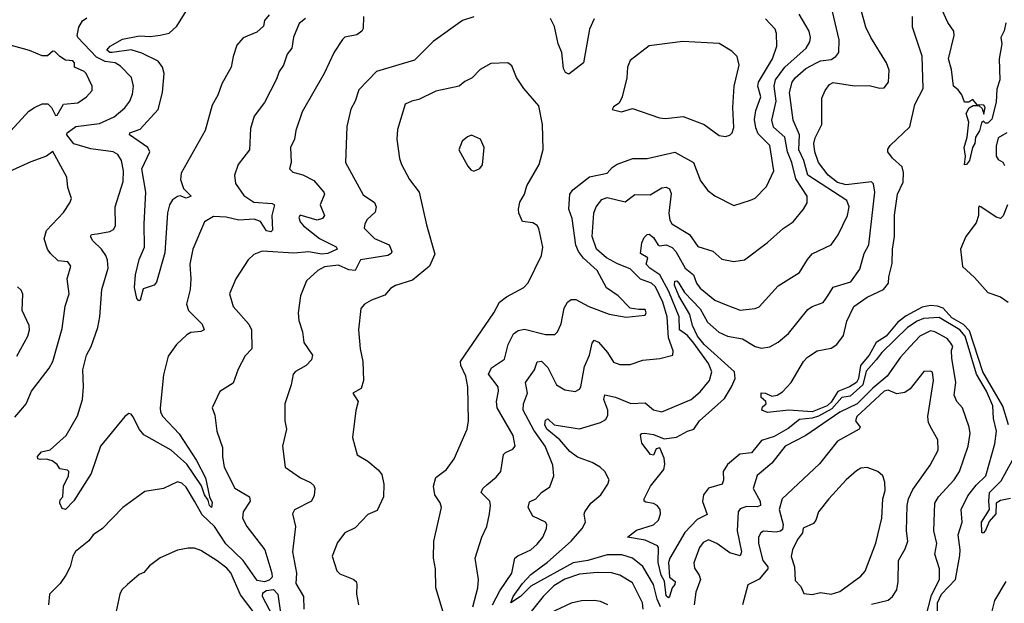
# Model space of a CAD drawing. Extents: x 1552033 to 1694788, y 811965 to 917215.
# Tile 356 of 632: x 1628228 to 1632883, y 893312 to 896070. Entities that reach past the tile are written whole.
import ezdxf

# ---------------------------------------------------------------- set-up
doc = ezdxf.new("R2010")
doc.units = 0

msp = doc.modelspace()

# ---------------------------------------------------------------- linework, layer by layer
at = {"layer": '0CON20XD'}
for points in [[(1629407, 896093), (1629386, 896065), (1629380.4, 896039.6), (1629348.7, 896011.3), (1629285, 895983.1), (1629255, 895949.4), (1629237.1, 895895), (1629228.9, 895845), (1629184, 895766), (1629165, 895713.1), (1629138.6, 895665), (1629104.7, 895545.3), (1628992.2, 895345), (1628988.5, 895315), (1629002.3, 895272.3), (1629039.2, 895235), (1629015, 895226.9), (1628986.6, 895236.6), (1628975, 895233.8), (1628951.3, 895218.7), (1628937.1, 895195), (1628926.6, 895156.6), (1628915, 894967.5), (1628875, 894830), (1628863.8, 894815), (1628811.4, 894798.6), (1628797.8, 894745), (1628791.7, 894741.7), (1628781.9, 894751.9), (1628770.6, 894805), (1628776.5, 894863.5), (1628793.3, 894936.8), (1628818.5, 894995), (1628816.6, 895105), (1628824.7, 895255.3), (1628805.5, 895365), (1628843.6, 895445), (1628833.8, 895465), (1628746.7, 895525), (1628749.2, 895535), (1628797.6, 895552.4), (1628882.7, 895645), (1628902.8, 895725), (1628911.5, 895815), (1628903.5, 895845), (1628883, 895873), (1628805, 895911.6), (1628755, 895927.3), (1628664.8, 895914.8), (1628654.2, 895915), (1628641.1, 895925), (1628656.5, 895945), (1628715, 895976.9), (1628795, 895994), (1628845, 895989.6), (1628893, 895997), (1628935, 896005.4), (1628970.6, 896039.4), (1629030.9, 896135)], [(1630463, 893305), (1630498.4, 893371.6), (1630555.3, 893455), (1630570, 893525), (1630583, 893537), (1630644.6, 893565.4), (1630675, 893591.9), (1630701.9, 893625), (1630719.4, 893665), (1630720, 893685), (1630714, 893695), (1630655, 893723.1), (1630631.8, 893765), (1630638.5, 893791.5), (1630668, 893805), (1630694.6, 893835.4), (1630735, 893862.5), (1630753.6, 893915), (1630749.2, 893965), (1630713.3, 894055), (1630659.7, 894129.7), (1630608.4, 894225), (1630610.7, 894255), (1630628.9, 894305), (1630618.9, 894355), (1630661.6, 894415), (1630675, 894453.1), (1630695, 894455.4), (1630725, 894425.5), (1630766.4, 894345), (1630805, 894320), (1630855, 894313.3), (1630875, 894324.2), (1630880.9, 894335), (1630898.6, 894431.4), (1630921.6, 894485), (1630935, 894541.2), (1630945, 894555.8), (1630965, 894545.6), (1631006.8, 894496.8), (1631035, 894451.9), (1631065, 894440), (1631115, 894440.5), (1631175, 894461.1), (1631255, 894468.6), (1631315.7, 894485), (1631318.2, 894505), (1631296, 894566), (1631288.9, 894665), (1631268.3, 894735), (1631235, 894806.8), (1631215, 894824), (1631164, 894844), (1631115, 894891.8), (1631055, 894915.3), (1631002.3, 894945), (1630954.7, 894985), (1630934.8, 895045), (1630942, 895155), (1630953, 895185), (1630979.8, 895220.2), (1631005, 895229), (1631090.8, 895209.2), (1631136.7, 895243.2), (1631208.7, 895241.3), (1631265, 895274.4), (1631285, 895278.1), (1631300, 895270), (1631308.1, 895248.1), (1631297.4, 895155), (1631302, 895122), (1631311.1, 895105), (1631394.4, 895055), (1631435, 894998), (1631505, 894975.6), (1631547.6, 894937.6), (1631605, 894927.5), (1631655, 894934.5), (1631763.1, 895016.9), (1631837.4, 895082.6), (1631885.7, 895115), (1631934.4, 895175), (1631950.6, 895205), (1631950.9, 895235), (1631897.4, 895317.4), (1631879.2, 895395), (1631858.4, 895445), (1631846.4, 895515), (1631792.3, 895562.3), (1631784.3, 895595), (1631804.8, 895685), (1631795.2, 895755), (1631802.3, 895785), (1631845, 895844.8), (1631946.8, 895935), (1631963.9, 895965), (1631966.8, 895985), (1631960.9, 896015), (1631913.8, 896095)], [(1632567.1, 893267.1), (1632567.9, 893315), (1632585.7, 893355), (1632652.6, 893425), (1632672.6, 893537.4), (1632674.5, 893565), (1632665.1, 893634.9), (1632683.6, 893695), (1632679.7, 893755), (1632710.8, 893819.2), (1632750.2, 893869.8), (1632796.2, 893915), (1632838.4, 894065), (1632846.6, 894125), (1632831.6, 894185), (1632829, 894245), (1632799, 894315), (1632752.1, 894395), (1632698.5, 894575), (1632672.6, 894605), (1632575, 894662.9), (1632502.1, 894657.9), (1632470.8, 894645), (1632425, 894614.8), (1632305, 894496.5), (1632277.7, 894462.3), (1632230.7, 894409.3), (1632214.6, 894345), (1632155, 894291.3), (1632115, 894284.6), (1632068.3, 894231.7), (1632005, 894197), (1631975, 894186.8), (1631915, 894181.2), (1631861.4, 894138.6), (1631795, 894100.2), (1631735, 894082), (1631687.5, 894022.5), (1631633, 894017), (1631575, 893967.9), (1631553.8, 893935), (1631555.9, 893894.1), (1631549.1, 893875), (1631485, 893855.4), (1631461.5, 893825), (1631456.4, 893793.6), (1631478.7, 893731.3), (1631431.3, 893708.7), (1631373.3, 893646.7), (1631301.8, 893525), (1631295.3, 893504.7), (1631300.8, 893435), (1631327.4, 893415), (1631325, 893400.9), (1631312.7, 893385), (1631300.4, 893345), (1631295, 893338.5), (1631285, 893346.7), (1631276.4, 893416.4), (1631260.6, 893445), (1631247.3, 893505), (1631248.9, 893575), (1631244.2, 893584.2), (1631185, 893610.8), (1631102.5, 893625), (1631145, 893657.1), (1631225, 893682.9), (1631249.2, 893705), (1631258.6, 893735), (1631255.7, 893755), (1631242, 893775), (1631225, 893784.3), (1631189.3, 893789.3), (1631181.4, 893795), (1631180.6, 893805), (1631210, 893865), (1631272.9, 893945), (1631278.9, 893968.9), (1631275, 893998), (1631255, 894047.1), (1631237.5, 894042.5), (1631225, 894012), (1631210, 894015), (1631169.3, 894069.3), (1631163.6, 894106.4), (1631170, 894115), (1631184.5, 894115.5), (1631225, 894109.1), (1631275, 894090), (1631333.4, 894096.6), (1631385, 894125.4), (1631415, 894134.7), (1631442.5, 894175), (1631528.7, 894251.3), (1631561, 894279), (1631594.3, 894335), (1631610.9, 894375), (1631608, 894405), (1631465, 894534.5), (1631432.4, 894575), (1631408.5, 894625), (1631397.1, 894677.1), (1631343.9, 894765), (1631324.6, 894815), (1631325, 894834.2), (1631335, 894835.3), (1631344.7, 894825), (1631370.6, 894780.6), (1631445, 894703.1), (1631480, 894640), (1631533.1, 894593.1), (1631574.8, 894574.8), (1631645, 894561.4), (1631705, 894526.1), (1631735, 894517.3), (1631775, 894523.6), (1631815, 894546.5), (1631862.7, 894587.3), (1631955, 894700), (1631975, 894714.5), (1632026.6, 894733.4), (1632048.8, 894765), (1632075, 894805.5), (1632158.4, 894831.6), (1632199.6, 894890.4), (1632220.9, 894965), (1632243.6, 895006.4), (1632271.4, 895255), (1632264.6, 895294.6), (1632255, 895303.3), (1632135, 895289.3), (1632095, 895300.2), (1632050.2, 895335), (1632005, 895395.5), (1631987.6, 895445), (1631983.6, 895485), (1631989.1, 895510.9), (1632021.1, 895575), (1632021.2, 895698.8), (1632035.7, 895735), (1632057.4, 895762.6), (1632075, 895772.7), (1632175, 895757.2), (1632245, 895759.1), (1632295, 895745.5), (1632315, 895746.9), (1632335.4, 895774.6), (1632338.5, 895831.5), (1632326.5, 895866.5), (1632251.9, 895985), (1632228.2, 896035), (1632206.9, 896115)], [(1631265, 894217.3), (1631403.1, 894275), (1631445, 894310.8), (1631489.5, 894365), (1631500.7, 894405), (1631485, 894444.5), (1631415, 894541.2), (1631385, 894577.1), (1631347.9, 894605), (1631345.4, 894665), (1631297.8, 894785), (1631255, 894864.8), (1631207.8, 894895), (1631190.5, 894915), (1631198.1, 894945), (1631163.5, 894965), (1631170, 895015), (1631180.2, 895039.8), (1631194.7, 895055.3), (1631205, 895056.1), (1631225, 895040.9), (1631247.5, 895005), (1631255, 895001.1), (1631285, 895005.5), (1631312.7, 894992.7), (1631329.8, 894975), (1631375, 894895.9), (1631414.2, 894864.2), (1631428.4, 894825), (1631445, 894801.5), (1631514.2, 894745), (1631568, 894722), (1631635, 894697.8), (1631705, 894704.4), (1631725, 894713.1), (1631815, 894812.9), (1631915.4, 894874.6), (1631952.8, 894937.2), (1631975, 894962.9), (1632064.6, 895005.4), (1632097.1, 895052.9), (1632142.5, 895145), (1632150, 895185), (1632138.2, 895215), (1631955.2, 895335), (1631935.7, 895405), (1631912.4, 895455), (1631915.8, 895525), (1631884.7, 895595), (1631867.8, 895725), (1631881.1, 895775), (1631895, 895794.1), (1631945, 895838.6), (1631996.2, 895865), (1632015, 895875.7), (1632065, 895881.5), (1632087.1, 895895), (1632101.1, 895915), (1632102, 895975), (1632065.2, 896135.2)], [(1632890, 896055), (1632882.3, 896017.7), (1632866.2, 895985), (1632872, 895955), (1632859.2, 895885), (1632862, 895785), (1632848.3, 895741.7), (1632845, 895680), (1632825, 895600), (1632805, 895580), (1632795, 895580), (1632785, 895590), (1632775, 895582.5), (1632766, 895545), (1632747.5, 895515), (1632743.8, 895485), (1632732.5, 895465), (1632718.5, 895405), (1632705, 895386), (1632695, 895384.2), (1632699.5, 895425), (1632693.2, 895465), (1632707.8, 895515), (1632716.1, 895586.1), (1632703.6, 895626.4), (1632716.7, 895653.3), (1632736.2, 895663.8), (1632753.9, 895663.9), (1632765, 895662.5), (1632779.3, 895649.3), (1632787, 895623), (1632792.5, 895655), (1632786.4, 895666.4), (1632755, 895666.7), (1632735, 895692.5), (1632715, 895680), (1632695, 895680), (1632682.5, 895715), (1632665, 895737.5), (1632643.3, 895755), (1632633.3, 895835), (1632618.8, 895885), (1632646.2, 895995), (1632644, 896015), (1632616.6, 896056.6), (1632589.3, 896115)], [(1628485, 893796.9), (1628445, 893755.7), (1628429.7, 893759.7), (1628417.7, 893785), (1628419.6, 893800.4), (1628431.9, 893815), (1628436, 893865), (1628459.2, 893915), (1628461.1, 893935), (1628455, 893941.1), (1628417.8, 893947.8), (1628405, 893967.5), (1628382.5, 893985), (1628355, 893993.1), (1628325, 893991.5), (1628314.4, 893995), (1628313.1, 894005), (1628331.7, 894028.3), (1628372.4, 894037.6), (1628447.8, 894105), (1628501.7, 894198.3), (1628525.3, 894275), (1628530.7, 894335), (1628526.7, 894415), (1628544.7, 894485), (1628566.9, 894525), (1628597.3, 894615), (1628607.5, 894665), (1628616.2, 894795), (1628646.2, 894895), (1628644, 894934), (1628635.3, 894955), (1628614.7, 894985), (1628573.5, 895025), (1628562.5, 895045), (1628567.5, 895055), (1628595, 895058.2), (1628655, 895068.5), (1628671.2, 895078.8), (1628681.2, 895095), (1628680, 895185), (1628717.9, 895305), (1628718.9, 895355), (1628709.1, 895405), (1628691.9, 895431.9), (1628670, 895445), (1628565, 895459.6), (1628485, 895483.8), (1628451.2, 895525), (1628452.5, 895535), (1628494.5, 895565), (1628605, 895578.4), (1628675, 895610.3), (1628726.2, 895653.8), (1628748.8, 895685), (1628762, 895718), (1628766.2, 895755), (1628756.3, 895796.3), (1628705, 895850.3), (1628679.4, 895865), (1628632.3, 895872.3), (1628591.8, 895891.8), (1628502.9, 895985), (1628500, 895995), (1628508.4, 896035), (1628525, 896063.5), (1628545, 896077.9)], [(1629854.5, 896085), (1629851.7, 896028.3), (1629845.6, 896015), (1629822.6, 895997.4), (1629765, 895986.7), (1629753.9, 895976.1), (1629714.6, 895915.4), (1629667.8, 895815), (1629563.1, 895635), (1629534.6, 895545.4), (1629527.8, 895505), (1629508.5, 895465), (1629512.2, 895395), (1629504.2, 895365), (1629519.3, 895349.3), (1629566.7, 895336.7), (1629619.4, 895309.4), (1629666.9, 895255), (1629669.4, 895245), (1629649.4, 895195), (1629669.4, 895145), (1629660.2, 895129.8), (1629635, 895122.2), (1629555, 895145.8), (1629548.8, 895135), (1629554.4, 895115), (1629570.6, 895095), (1629645, 895036.2), (1629725, 894995.6), (1629728.6, 894985), (1629685.8, 894965), (1629655, 894962.1), (1629595, 894972.8), (1629525, 894965.9), (1629375, 894975.6), (1629335, 894960), (1629309.2, 894935), (1629250, 894845), (1629220.6, 894775), (1629236.9, 894715), (1629311.1, 894631.1), (1629323.9, 894603.9), (1629326, 894515), (1629295, 894480.6), (1629261.3, 894418.7), (1629238.3, 894351.7), (1629175, 894313.3), (1629138.8, 894235), (1629151.7, 894201.7), (1629160.5, 894125), (1629187.5, 894047.5), (1629187.1, 894005), (1629195.8, 893955), (1629245, 893855.5), (1629315.5, 893815), (1629317.9, 893795), (1629285.4, 893745), (1629281.5, 893715), (1629302.7, 893675), (1629387.3, 893565), (1629421, 893455), (1629422, 893435), (1629408.4, 893421.6), (1629385, 893413.7), (1629350.5, 893420.5), (1629285.5, 893515), (1629202.9, 893592.9), (1629149.8, 893675), (1629090.8, 893730.9), (1629055.4, 893795.4), (1629015, 893861.1), (1628995, 893879.1), (1628975, 893885.7), (1628907.5, 893855), (1628819.3, 893840.7), (1628715.7, 893764.3), (1628620, 893665), (1628575, 893635.8), (1628555, 893608), (1628492.7, 893557.3), (1628479.6, 893535), (1628467.5, 893485), (1628446.7, 893445), (1628420, 893405), (1628370, 893355), (1628364.4, 893305.6)], [(1629579.1, 896075), (1629548.9, 896051.1), (1629522.8, 895987.2), (1629515.5, 895935), (1629492.6, 895907.4), (1629475.4, 895855), (1629455.5, 895825), (1629442.2, 895787.8), (1629385, 895678), (1629337, 895613), (1629319.4, 895555), (1629314.2, 895455), (1629260.8, 895385), (1629244.4, 895335), (1629248.5, 895295), (1629288.7, 895238.7), (1629335, 895207.4), (1629421.7, 895201.7), (1629432.9, 895195), (1629420, 895145), (1629424.2, 895075), (1629415, 895067.1), (1629395, 895072.7), (1629366.1, 895116.1), (1629336.9, 895126.9), (1629265, 895122.6), (1629205, 895136.8), (1629145, 895139.6), (1629101.9, 895115), (1629047.1, 894985), (1629032.8, 894915), (1629038.2, 894845), (1629034.7, 894795), (1629016.7, 894725), (1629027.1, 894695), (1629091.3, 894631.3), (1629100.4, 894605), (1629084.1, 894595.9), (1629038.2, 894591.8), (1629018.9, 894581.1), (1628970, 894535), (1628930.9, 894479.1), (1628908.3, 894391.7), (1628891.8, 894235), (1628893.9, 894215), (1628905.4, 894195), (1628982.2, 894112.2), (1629065, 893986.9), (1629107, 893905), (1629125.8, 893815.8), (1629138.3, 893788.2), (1629135.6, 893764.4), (1629125, 893774.6), (1629119.2, 893799.2), (1629101.3, 893825), (1629087.8, 893867.8), (1629019.1, 893969.1), (1628945, 894035.4), (1628815, 894107.7), (1628794.1, 894134.1), (1628763.6, 894195), (1628755, 894206.4), (1628745, 894208.2), (1628725, 894195.5), (1628610.5, 894055), (1628565.9, 893925), (1628485, 893796.9)], [(1630375, 896083.5), (1630322, 896065), (1630183.9, 895966.1), (1630095, 895878.5), (1629915.4, 895824.6), (1629832.4, 895737.6), (1629814.5, 895685), (1629793.3, 895646.7), (1629775.5, 895565), (1629768.2, 895395), (1629852.6, 895242.6), (1629905, 895205.6), (1629913.1, 895185), (1629909.2, 895160.8), (1629871.1, 895125), (1629859.6, 895105), (1629857.5, 895085), (1629905, 895036.1), (1629975, 895005.6), (1629987.3, 894975), (1629984.4, 894965), (1629968.8, 894955), (1629840, 894935), (1629815, 894883.8), (1629785, 894887), (1629735, 894910.4), (1629668.7, 894901.3), (1629637.1, 894885), (1629584.6, 894835.4), (1629555.6, 894765), (1629544.3, 894685), (1629548.8, 894648.8), (1629566, 894595), (1629571.4, 894545), (1629612, 894485), (1629607.9, 894462.1), (1629582.5, 894435), (1629532, 894408), (1629521.4, 894395), (1629511.9, 894345), (1629481.9, 894255), (1629482.5, 894175), (1629489.2, 894135), (1629470.8, 894055), (1629484, 893955), (1629555.8, 893905), (1629602.7, 893882.7), (1629618.3, 893868.3), (1629623.1, 893855), (1629620.8, 893820.8), (1629608.1, 893795), (1629526.9, 893753.1), (1629518.6, 893735), (1629531.8, 893675), (1629518.7, 893555), (1629537.8, 893455), (1629534.6, 893405), (1629570.4, 893345), (1629571.5, 893285)], [(1630437.4, 893872.6), (1630481.3, 893908.7), (1630502.3, 893935), (1630515.8, 894015), (1630524.6, 894025.4), (1630559.8, 894040.2), (1630571.1, 894055), (1630562.1, 894105), (1630486.4, 894235), (1630482.3, 894265), (1630492.3, 894315), (1630490.4, 894335), (1630444, 894395), (1630458.2, 894425), (1630520.5, 894465), (1630537.6, 894535), (1630562.8, 894585), (1630585, 894600.5), (1630615, 894607.1), (1630715, 894581.5), (1630758.2, 894581.8), (1630771.1, 894595), (1630787.6, 894632.4), (1630802.7, 894707.3), (1630817.8, 894735), (1630835, 894748.2), (1630857, 894747), (1630919.2, 894715), (1631015, 894678.1), (1631095, 894664), (1631185, 894673.8), (1631190, 894685), (1631185, 894700), (1631155, 894700), (1631115, 894706), (1631057.1, 894765), (1631002.4, 894802.4), (1630959.1, 894885), (1630893.4, 894943.4), (1630870.4, 894975), (1630857.1, 895005), (1630840.6, 895130.6), (1630824.2, 895175), (1630829.4, 895245), (1630842.9, 895265), (1630922.2, 895327.8), (1631005, 895344.4), (1631029.2, 895370.8), (1631053.6, 895386.4), (1631126.7, 895413.3), (1631195, 895413.7), (1631325, 895444), (1631413.2, 895395), (1631447.7, 895307.7), (1631482.4, 895262.4), (1631515, 895237.1), (1631605, 895191.4), (1631683.3, 895216.7), (1631705, 895226), (1631758.6, 895281.4), (1631793.8, 895355), (1631775.2, 895475), (1631720.1, 895530.1), (1631708.1, 895558.1), (1631701.7, 895598.3), (1631708.7, 895641.3), (1631731.6, 895705), (1631718.4, 895755), (1631721.2, 895775), (1631786.7, 895885), (1631807.8, 895945), (1631806.9, 896005), (1631800.5, 896025), (1631755, 896073.6)], [(1630945, 896074.4), (1630921.9, 896025), (1630893.3, 895865), (1630825, 895812.5), (1630809.5, 895819.5), (1630799.1, 895839.1), (1630790.8, 895915), (1630774, 895955), (1630756.7, 896036.7), (1630738.6, 896075)], [(1632903.9, 894155), (1632877.1, 894242.9), (1632781.4, 894405), (1632719, 894599), (1632690, 894630), (1632635, 894661.6), (1632595, 894705.9), (1632566.8, 894716.8), (1632535, 894719.4), (1632495, 894711.6), (1632420.1, 894669.9), (1632380.3, 894639.7), (1632324.4, 894575), (1632277.3, 894545), (1632245, 894485.2), (1632204.1, 894435.9), (1632193.9, 894375), (1632185, 894355.8), (1632152, 894335), (1632096.8, 894313.2), (1632065, 894263.2), (1632045.1, 894245), (1631975, 894216.9), (1631865, 894224.3), (1631763.3, 894213.2), (1631736.9, 894225), (1631739.8, 894240.2), (1631756.9, 894255), (1631755.4, 894265.4), (1631734.4, 894285), (1631733.3, 894306.7), (1631755, 894304.5), (1631785, 894291.1), (1631810, 894295), (1631835, 894311.2), (1631875, 894356), (1631934.2, 894455), (1631952.5, 894475), (1631998.8, 894505), (1632065, 894517.8), (1632092.1, 894535), (1632122.4, 894577.6), (1632139, 894645), (1632172.2, 894715), (1632235, 894757.9), (1632312, 894795), (1632336.4, 894825), (1632337.6, 894855), (1632353.1, 894916.9), (1632354.1, 894985), (1632364.2, 895045), (1632364.5, 895145.5), (1632379.1, 895245), (1632405, 895302), (1632407.4, 895347.4), (1632401.1, 895375), (1632355, 895415.7), (1632332.9, 895445), (1632332.4, 895457.6), (1632344, 895475), (1632436.2, 895563.8), (1632461.1, 895668.9), (1632499, 895745), (1632495, 895896.7), (1632449.5, 896035), (1632448.9, 896085)], [(1628185.7, 895544.3), (1628272.2, 895637.8), (1628298.1, 895655), (1628335, 895671.9), (1628361.6, 895671.6), (1628378.6, 895655), (1628397, 895617), (1628405, 895618.8), (1628435, 895670.8), (1628503.8, 895676.2), (1628544.2, 895705), (1628570.8, 895735), (1628571.4, 895755), (1628542.9, 895815), (1628533.8, 895825), (1628487.5, 895845), (1628488, 895865), (1628478.8, 895875), (1628445, 895878.6), (1628418, 895895), (1628395, 895920), (1628385, 895921.2), (1628360.5, 895899.5), (1628335, 895899.6), (1628275, 895923.3), (1628155, 895956.5)], [(1631565, 895518), (1631585, 895523.3), (1631596, 895535), (1631605, 895560), (1631600.4, 895655), (1631605.5, 895755), (1631630.6, 895855), (1631620.8, 895895), (1631595, 895920.8), (1631535, 895956.4), (1631364.1, 895965.9), (1631205, 895945.7), (1631115, 895876.2), (1631102.5, 895845), (1631098.6, 895795), (1631076.2, 895705), (1631062.5, 895675), (1631035, 895657.5), (1631030, 895645), (1631073.9, 895633.9), (1631125, 895650), (1631253.6, 895606.4), (1631282.1, 895602.1), (1631365, 895612.2), (1631465, 895574.4), (1631535, 895521.9), (1631565, 895518)], [(1630234.5, 893255), (1630196.1, 893385), (1630194.4, 893475), (1630184.2, 893525.8), (1630185.6, 893605), (1630222.7, 893765), (1630216.9, 893786.9), (1630190.6, 893825), (1630185.5, 893865), (1630195, 893906), (1630245.4, 893944.6), (1630282.5, 893995), (1630344.4, 894135), (1630350, 894175), (1630346.8, 894335), (1630337.5, 894385), (1630313.6, 894435), (1630311.8, 894455), (1630470.6, 894685), (1630497.5, 894735), (1630529.8, 894760.2), (1630611.2, 894805), (1630633, 894827), (1630695.8, 894955), (1630701.2, 894995), (1630682.7, 895082.7), (1630675, 895096.7), (1630655, 895110), (1630605.8, 895115.8), (1630588.8, 895155), (1630587.2, 895175), (1630592.4, 895207.6), (1630614.8, 895245), (1630626.1, 895283.9), (1630684.6, 895385), (1630703.6, 895456.4), (1630699.6, 895575), (1630682, 895662), (1630611.1, 895745), (1630576.6, 895796.6), (1630555, 895852), (1630536.7, 895865), (1630455, 895862.5), (1630406, 895835), (1630368, 895795), (1630332.8, 895777.2), (1630306.7, 895755), (1630195, 895731.5), (1630115, 895691.9), (1630082.5, 895685), (1630050.3, 895669.7), (1630015, 895550), (1630011.8, 895505), (1630023.8, 895413.8), (1630033.1, 895385), (1630071.5, 895315), (1630117.3, 895255), (1630150.9, 895100.9), (1630191.4, 894961.4), (1630165.4, 894904.6), (1630085, 894838.6), (1630005, 894814.3), (1629981.1, 894798.9), (1629955, 894767.8), (1629891.2, 894745), (1629858.8, 894725), (1629840.8, 894705), (1629830.6, 894605), (1629838.5, 894515), (1629850.9, 894455), (1629853.8, 894365), (1629842.2, 894327.8), (1629803.8, 894305), (1629827.9, 894265), (1629816.9, 894223.1), (1629802.5, 894095), (1629823.8, 894013.8), (1629875, 893984.3), (1629923.3, 893943.3), (1629940.8, 893920.8), (1629950, 893875), (1629949.1, 893815), (1629918.9, 893751.1), (1629875, 893732), (1629815, 893668), (1629765, 893645.7), (1629730.5, 893599.5), (1629705.6, 893535), (1629727.1, 893465), (1629741.1, 893451.1), (1629805.7, 893425.7), (1629818.8, 893415), (1629822.7, 893402.7), (1629820.8, 893355), (1629830, 893305)], [(1632895.8, 895535), (1632855, 895510.8), (1632845, 895472), (1632845, 895424.2), (1632855, 895408.5), (1632876, 895396), (1632885, 895380)], [(1630375, 895353.8), (1630403.6, 895366.4), (1630415.8, 895384.2), (1630424, 895465), (1630407.5, 895505), (1630365, 895523.8), (1630345, 895516.7), (1630320, 895495), (1630304, 895455), (1630347.7, 895377.7), (1630360.5, 895360.5), (1630375, 895353.8)], [(1628242.5, 894235), (1628259.2, 894255), (1628284.4, 894315), (1628366.9, 894423.1), (1628384.6, 894455), (1628429.4, 894610.6), (1628443.4, 894716.6), (1628461.8, 894775), (1628453.1, 894845), (1628469.4, 894905), (1628456, 894925), (1628410.5, 894930.5), (1628373.3, 894965), (1628360, 894985), (1628344.1, 895034.1), (1628355, 895073.3), (1628435, 895158.8), (1628465.8, 895205), (1628472.5, 895225), (1628456.7, 895276.7), (1628451.9, 895325), (1628385, 895447.5), (1628355.5, 895424.5), (1628281.3, 895398.7), (1628141.8, 895335)], [(1632898.9, 895195), (1632877.4, 895142.6), (1632865, 895130.6), (1632845, 895136.7), (1632772.5, 895185), (1632765, 895188), (1632760.7, 895180.7), (1632761.7, 895145), (1632750.9, 895109.1), (1632700.9, 895045), (1632676.7, 894985), (1632685, 894903.1), (1632742.2, 894852.2), (1632805, 894780), (1632865, 894759.5), (1632901.8, 894735)], [(1628215, 894479.2), (1628267.1, 894575), (1628275.4, 894605), (1628272.5, 894625), (1628240, 894695), (1628242.7, 894772.7), (1628235, 894791.2), (1628217.6, 894807.6)], [(1632513.1, 893246.9), (1632539.3, 893350.7), (1632576.8, 893425), (1632577.3, 893475), (1632555.4, 893545), (1632563.9, 893595), (1632550, 893655), (1632554.6, 893785), (1632571.5, 893815), (1632646.9, 893895), (1632671.8, 893935), (1632711.8, 894055), (1632721.2, 894115), (1632716.9, 894145), (1632685.8, 894235), (1632659.2, 894265), (1632645.8, 894295), (1632654.4, 894355.6), (1632635, 894470), (1632634.2, 894505.8), (1632640, 894525), (1632630.7, 894540.7), (1632613.8, 894563.8), (1632555.6, 894595), (1632535, 894599.2), (1632483.9, 894575), (1632437.8, 894525), (1632393.3, 894475), (1632330, 894385), (1632261.1, 894328.9), (1632187.1, 894255), (1632105, 894215.4), (1631944.7, 894105), (1631847.5, 894055), (1631784.4, 893975), (1631714.7, 893915.3), (1631696.2, 893855), (1631728.6, 893795), (1631730, 893775), (1631715, 893768.6), (1631665, 893768.9), (1631635, 893758), (1631624.7, 893745), (1631620.3, 893655), (1631641.3, 893555), (1631635, 893535.7), (1631585, 893550.9), (1631525, 893594.1), (1631485, 893611.5), (1631459.9, 893600.1), (1631442, 893575), (1631416, 893504), (1631418.5, 893478.5), (1631441.2, 893445), (1631447.3, 893425), (1631424.4, 893365), (1631416.9, 893305)], [(1632255, 893307.4), (1632333.7, 893326.3), (1632355.4, 893344.6), (1632374.6, 893375.4), (1632382.1, 893415), (1632382.5, 893515), (1632415, 893570), (1632427.3, 893605), (1632420.7, 893655), (1632423.8, 893775), (1632430.7, 893805), (1632450.3, 893849.7), (1632532.9, 893965), (1632570, 894035), (1632569.5, 894085), (1632541.1, 894135), (1632524.7, 894164.7), (1632521.1, 894195), (1632549.2, 894365), (1632544.1, 894404.1), (1632535, 894408.8), (1632503.2, 894406.8), (1632438.6, 894325), (1632412.6, 894307.4), (1632375, 894301.6), (1632335, 894318.8), (1632315, 894314.4), (1632186.7, 894195), (1632180, 894175), (1632202.5, 894145), (1632197.5, 894135), (1632095, 894077.5), (1632009.4, 893970.6), (1631833.1, 893805), (1631818.2, 893755), (1631837.3, 893685), (1631835, 893661.5), (1631825, 893652.6), (1631805, 893649), (1631745, 893653.6), (1631732.5, 893645), (1631721.8, 893625), (1631721.1, 893595), (1631741.9, 893515)], [(1631258, 893295), (1631241.8, 893331.8), (1631225, 893401.6), (1631175, 893486.7), (1631125.5, 893525.5), (1631075, 893541.9), (1631005, 893540.7), (1630914.4, 893515), (1630845, 893502.9), (1630645, 893392.5), (1630596.4, 893345), (1630550, 893315), (1630560.8, 893345), (1630605, 893405.7), (1630645, 893448.2), (1630723.9, 893506.1), (1630835.9, 893605), (1630887.3, 893665), (1630903.5, 893695), (1630897.1, 893732.9), (1630900.8, 893745), (1630928.8, 893785), (1630976.2, 893825), (1631009.5, 893875), (1631015.5, 893895), (1630995.5, 893935), (1630972.2, 893955), (1630935, 893977.2), (1630865, 894002.1), (1630829.1, 894029.1), (1630782, 894085), (1630721.2, 894135), (1630710.7, 894155), (1630715, 894177.5), (1630725, 894183.6), (1630755, 894154.7), (1630875, 894136.7), (1630973.8, 894166.2), (1630999.3, 894180.7), (1631009.6, 894200.4), (1631009, 894225), (1630990.4, 894275), (1630995, 894296.9), (1631045, 894286.6), (1631116.9, 894256.9), (1631185, 894259.6), (1631225, 894225.5), (1631265, 894217.3)], [(1628205, 894192), (1628242.5, 894235)], [(1631975, 893354), (1632015, 893362.5), (1632065, 893355.8), (1632105, 893368), (1632205, 893440), (1632225, 893464.2), (1632275.5, 893595.5), (1632304.1, 893714.1), (1632309.5, 893805), (1632319.6, 893845), (1632319.1, 893885), (1632308.6, 893915), (1632285.5, 893935.5), (1632235, 893954.2), (1632205, 893950), (1632185, 893937.8), (1632135.6, 893895), (1632053.6, 893806.4), (1632004.5, 893745), (1631991.8, 893705), (1631980.7, 893689.3), (1631933.2, 893666.8), (1631930, 893645), (1631905, 893612.9), (1631882.5, 893565), (1631876.4, 893533.6), (1631891.2, 893485), (1631895, 893420), (1631921.3, 893391.3), (1631935, 893358.8), (1631975, 893354)], [(1632912.9, 893807.1), (1632865, 893798.2), (1632844.8, 893785.2), (1632843.8, 893735), (1632811.9, 893698.1), (1632795, 893656.2), (1632783.6, 893643.6), (1632777, 893647), (1632776.2, 893695), (1632814.1, 893755), (1632809.6, 893795), (1632814, 893835), (1632868.7, 893891.3), (1632922, 893988)], [(1630371.3, 893295), (1630394.6, 893385), (1630397.8, 893425), (1630381.1, 893525), (1630413.3, 893625), (1630436.7, 893675), (1630448.9, 893735), (1630454.5, 893775), (1630451.1, 893795), (1630410, 893835), (1630418.5, 893855), (1630437.4, 893872.6)], [(1629376.4, 893215), (1629272.5, 893352.5), (1629226.6, 893456.6), (1629208.2, 893478.2), (1629162.4, 893512.4), (1629085, 893561.9), (1629055, 893571.9), (1629025, 893572.9), (1628975, 893563.1), (1628893.1, 893526.9), (1628841.3, 893488.7), (1628815, 893456.9), (1628792.5, 893447.5), (1628738.3, 893401.7), (1628712, 893375), (1628701.2, 893355), (1628678.6, 893245)], [(1631741.9, 893515), (1631764.6, 893485), (1631764.6, 893475), (1631724.3, 893425.7), (1631670.4, 893399.6), (1631645.2, 893304.8)], [(1631176.5, 893285), (1631172.3, 893315), (1631125, 893408.1), (1631065, 893444.7), (1631025.8, 893455.8), (1630957.8, 893457.8), (1630875, 893450.4), (1630805, 893426.3), (1630753.3, 893395), (1630703.5, 893345), (1630615, 893234.1)], [(1632890.7, 893415), (1632836.7, 893325), (1632823.6, 893275)], [(1629455, 893226.7), (1629425, 893251.9), (1629376.2, 893345), (1629378.2, 893361.8), (1629395, 893372.4), (1629428, 893378), (1629448.8, 893355), (1629464.2, 893245.8), (1629461.7, 893228.3), (1629455, 893226.7)], [(1631008.8, 893305), (1630975, 893320.6), (1630945, 893325.5), (1630885, 893323.3), (1630835, 893312.2), (1630711.8, 893255)]]:
    msp.add_lwpolyline(points, dxfattribs=at)

doc.saveas('drawing.dxf')
